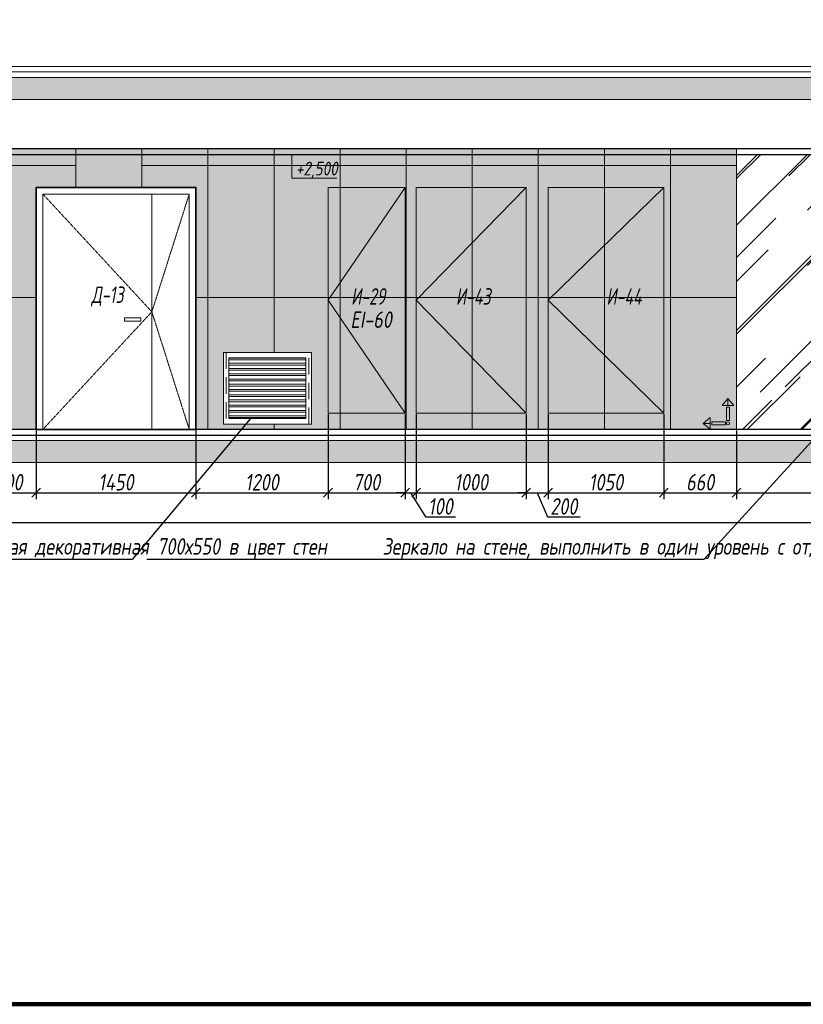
# Model space of a CAD drawing. Header units: millimetres. Extents: x -76220005 to 7466349, y -86687 to 22351.
# Tile 336 of 493: x 155086 to 162202, y -10017 to -1068. Entities that reach past the tile are written whole.
import ezdxf
from ezdxf import colors
from ezdxf.entities.mleader import LeaderData, LeaderLine
from ezdxf.math import Vec2, Vec3

# ---------------------------------------------------------------- set-up
doc = ezdxf.new("R2010")
doc.units = ezdxf.units.MM
for name, pattern in [('( Hidden )', [0.375, 0.25, -0.125]), ('DASHDOT', [25.4, 12.7, -6.35, 0, -6.35]), ('DASHED', [0.75, 0.5, -0.25])]:
    doc.linetypes.add(name, pattern=pattern)
doc.layers.get('Defpoints').update_dxf_attribs({"color": 31})
for name, color, linetype, lineweight in [('A-DETL-GENF', 7, 'Continuous', 5), ('meb', 26, 'Continuous', 15), ('nadpisi_v_tablice', 7, 'Continuous', 9), ('Двери', 7, 'Continuous', 5), ('Отделка стен', 253, 'Continuous', 0)]:
    doc.layers.add(name, color=color, linetype=linetype, lineweight=lineweight)
for name, color, linetype, lineweight, true_color in [('dim_obm', 7, 'Continuous', 9, 0x005700), ('dim_razv', 7, 'DASHDOT', 9, 0x285228), ('pol', 7, 'Continuous', 15, 0x55666d)]:
    doc.layers.add(name, color=color, linetype=linetype, lineweight=lineweight, true_color=true_color)
doc.styles.add('fl_iso paper', font='isocpeur.ttf', dxfattribs={"width": 0.8, "oblique": 10})
doc.styles.add('In tre', font='isocpeur.ttf', dxfattribs={"width": 0.8, "oblique": 10})
doc.dimstyles.new('In tre 1_50', dxfattribs={"dimtxt": 150, "dimasz": 80, "dimexe": 60, "dimexo": 10, "dimgap": 20, "dimtad": 1, "dimdec": 0, "dimrnd": 5, "dimzin": 0, "dimdsep": 46, "dimtxsty": 'fl_iso paper', "dimblk": 'OBLIQUE', "dimcen": 0, "dimdle": 60, "dimadec": 0, "dimazin": 0, "dimtfac": 1, "dimtdec": 0, "dimtofl": 0, "dimtmove": 1, "dimatfit": 1, "dimfxl": 40, "dimtolj": 1, "dimtzin": 0, "dimarcsym": 1})

# ---------------------------------------------------------------- blocks, each defined once
blk = doc.blocks.new('_Oblique')
at = {"color": 0, "linetype": 'ByBlock', "lineweight": -2}
blk.add_line((-0.5, -0.5), (0.5, 0.5), dxfattribs=at)
blk = doc.blocks.new('*D122')
at = {"layer": 'Defpoints', "color": 0, "linetype": 'ByBlock', "transparency": 16777216}
for p in [(153406, -5092.9), (175306, -5092.9), (175306, -5639.1)]:
    blk.add_point(p, dxfattribs=at)
at = {"layer": 'dim_razv', "color": 0, "linetype": 'ByBlock', "lineweight": -2, "transparency": 16777216}
for p, q in [((153406, -5102.9), (153406, -5699.1)), ((175306, -5102.9), (175306, -5699.1)), ((153346, -5639.1), (175366, -5639.1))]:
    blk.add_line(p, q, dxfattribs=at)
at = {"layer": 'dim_razv', "color": 0, "linetype": 'ByBlock', "lineweight": -2, "transparency": 16777216, "xscale": 80, "yscale": 80, "zscale": 80, "rotation": 180}
blk.add_blockref('_Oblique', (153406, -5639.1), dxfattribs=at)
at = {"layer": 'dim_razv', "color": 0, "linetype": 'ByBlock', "lineweight": -2, "transparency": 16777216, "xscale": 80, "yscale": 80, "zscale": 80}
blk.add_blockref('_Oblique', (175306, -5639.1), dxfattribs=at)
at = {"layer": 'dim_razv', "color": 0, "linetype": 'ByBlock', "transparency": 16777216, "insert": (164356, -5544.1), "char_height": 150, "attachment_point": 5, "style": 'fl_iso paper'}
blk.add_mtext('\\A1;21900', dxfattribs=at)
blk = doc.blocks.new('*D166')
at = {"layer": 'Defpoints', "color": 0, "linetype": 'ByBlock', "transparency": 16777216}
for p in [(154736, -4792.9), (155236, -4792.9), (155236, -5367.1)]:
    blk.add_point(p, dxfattribs=at)
at = {"layer": 'dim_razv', "color": 0, "linetype": 'ByBlock', "lineweight": -2, "transparency": 16777216}
for p, q in [((154736, -4802.9), (154736, -5427.1)), ((155236, -4802.9), (155236, -5427.1)), ((154676, -5367.1), (155296, -5367.1))]:
    blk.add_line(p, q, dxfattribs=at)
at = {"layer": 'dim_razv', "color": 0, "linetype": 'ByBlock', "lineweight": -2, "transparency": 16777216, "xscale": 80, "yscale": 80, "zscale": 80, "rotation": 180}
blk.add_blockref('_Oblique', (154736, -5367.1), dxfattribs=at)
at = {"layer": 'dim_razv', "color": 0, "linetype": 'ByBlock', "lineweight": -2, "transparency": 16777216, "xscale": 80, "yscale": 80, "zscale": 80}
blk.add_blockref('_Oblique', (155236, -5367.1), dxfattribs=at)
at = {"layer": 'dim_razv', "color": 0, "linetype": 'ByBlock', "transparency": 16777216, "insert": (154986, -5272.1), "char_height": 150, "attachment_point": 5, "style": 'fl_iso paper'}
blk.add_mtext('\\A1;500', dxfattribs=at)
blk = doc.blocks.new('*D167')
at = {"layer": 'Defpoints', "color": 0, "linetype": 'ByBlock', "transparency": 16777216}
for p in [(155236, -4792.9), (156686, -4792.9), (156686, -5367.1)]:
    blk.add_point(p, dxfattribs=at)
at = {"layer": 'dim_razv', "color": 0, "linetype": 'ByBlock', "lineweight": -2, "transparency": 16777216}
for p, q in [((155236, -4802.9), (155236, -5427.1)), ((156686, -4802.9), (156686, -5427.1)), ((155176, -5367.1), (156746, -5367.1))]:
    blk.add_line(p, q, dxfattribs=at)
at = {"layer": 'dim_razv', "color": 0, "linetype": 'ByBlock', "lineweight": -2, "transparency": 16777216, "xscale": 80, "yscale": 80, "zscale": 80, "rotation": 180}
blk.add_blockref('_Oblique', (155236, -5367.1), dxfattribs=at)
at = {"layer": 'dim_razv', "color": 0, "linetype": 'ByBlock', "lineweight": -2, "transparency": 16777216, "xscale": 80, "yscale": 80, "zscale": 80}
blk.add_blockref('_Oblique', (156686, -5367.1), dxfattribs=at)
at = {"layer": 'dim_razv', "color": 0, "linetype": 'ByBlock', "transparency": 16777216, "insert": (155961, -5272.1), "char_height": 150, "attachment_point": 5, "style": 'fl_iso paper'}
blk.add_mtext('\\A1;1450', dxfattribs=at)
blk = doc.blocks.new('*D168')
at = {"layer": 'Defpoints', "color": 0, "linetype": 'ByBlock', "transparency": 16777216}
for p in [(157886, -4642.9), (156686, -4792.9), (157886, -5367.1)]:
    blk.add_point(p, dxfattribs=at)
at = {"layer": 'dim_razv', "color": 0, "linetype": 'ByBlock', "lineweight": -2, "transparency": 16777216}
for p, q in [((157886, -4652.9), (157886, -5427.1)), ((156686, -4802.9), (156686, -5427.1)), ((156626, -5367.1), (157946, -5367.1))]:
    blk.add_line(p, q, dxfattribs=at)
at = {"layer": 'dim_razv', "color": 0, "linetype": 'ByBlock', "lineweight": -2, "transparency": 16777216, "xscale": 80, "yscale": 80, "zscale": 80, "rotation": 180}
blk.add_blockref('_Oblique', (156686, -5367.1), dxfattribs=at)
at = {"layer": 'dim_razv', "color": 0, "linetype": 'ByBlock', "lineweight": -2, "transparency": 16777216, "xscale": 80, "yscale": 80, "zscale": 80}
blk.add_blockref('_Oblique', (157886, -5367.1), dxfattribs=at)
at = {"layer": 'dim_razv', "color": 0, "linetype": 'ByBlock', "transparency": 16777216, "insert": (157286, -5272.1), "char_height": 150, "attachment_point": 5, "style": 'fl_iso paper'}
blk.add_mtext('\\A1;1200', dxfattribs=at)
blk = doc.blocks.new('*D169')
at = {"layer": 'Defpoints', "color": 0, "linetype": 'ByBlock', "transparency": 16777216}
for p in [(159686, -4642.9), (159886, -4642.9), (159886, -5367.1)]:
    blk.add_point(p, dxfattribs=at)
at = {"layer": 'dim_razv', "color": 0, "linetype": 'ByBlock', "lineweight": -2, "transparency": 16777216}
for p, q in [((159686, -4652.9), (159686, -5427.1)), ((159886, -4652.9), (159886, -5427.1)), ((159686, -5367.1), (159606, -5367.1)), ((159686, -5367.1), (159886, -5367.1)), ((159786, -5367.1), (159880.5, -5587.1)), ((159886, -5367.1), (159966, -5367.1)), ((159880.5, -5587.1), (160175, -5587.1))]:
    blk.add_line(p, q, dxfattribs=at)
at = {"layer": 'dim_razv', "color": 0, "linetype": 'ByBlock', "lineweight": -2, "transparency": 16777216, "xscale": 80, "yscale": 80, "zscale": 80}
blk.add_blockref('_Oblique', (159686, -5367.1), dxfattribs=at)
at = {"layer": 'dim_razv', "color": 0, "linetype": 'ByBlock', "lineweight": -2, "transparency": 16777216, "xscale": 80, "yscale": 80, "zscale": 80, "rotation": 180}
blk.add_blockref('_Oblique', (159886, -5367.1), dxfattribs=at)
at = {"layer": 'dim_razv', "color": 0, "linetype": 'ByBlock', "transparency": 16777216, "insert": (160027.8, -5492.1), "char_height": 150, "attachment_point": 5, "style": 'fl_iso paper'}
blk.add_mtext('\\A1;200', dxfattribs=at)
blk = doc.blocks.new('*D170')
at = {"layer": 'Defpoints', "color": 0, "linetype": 'ByBlock', "transparency": 16777216}
for p in [(159886, -4642.9), (160936, -4642.9), (160936, -5367.1)]:
    blk.add_point(p, dxfattribs=at)
at = {"layer": 'dim_razv', "color": 0, "linetype": 'ByBlock', "lineweight": -2, "transparency": 16777216}
for p, q in [((159886, -4652.9), (159886, -5427.1)), ((160936, -4652.9), (160936, -5427.1)), ((159826, -5367.1), (160996, -5367.1))]:
    blk.add_line(p, q, dxfattribs=at)
at = {"layer": 'dim_razv', "color": 0, "linetype": 'ByBlock', "lineweight": -2, "transparency": 16777216, "xscale": 80, "yscale": 80, "zscale": 80, "rotation": 180}
blk.add_blockref('_Oblique', (159886, -5367.1), dxfattribs=at)
at = {"layer": 'dim_razv', "color": 0, "linetype": 'ByBlock', "lineweight": -2, "transparency": 16777216, "xscale": 80, "yscale": 80, "zscale": 80}
blk.add_blockref('_Oblique', (160936, -5367.1), dxfattribs=at)
at = {"layer": 'dim_razv', "color": 0, "linetype": 'ByBlock', "transparency": 16777216, "insert": (160411, -5272.1), "char_height": 150, "attachment_point": 5, "style": 'fl_iso paper'}
blk.add_mtext('\\A1;1050', dxfattribs=at)
blk = doc.blocks.new('*D171')
at = {"layer": 'Defpoints', "color": 0, "linetype": 'ByBlock', "transparency": 16777216}
for p in [(160936, -4642.9), (161596, -4792.9), (161596, -5367.1)]:
    blk.add_point(p, dxfattribs=at)
at = {"layer": 'dim_razv', "color": 0, "linetype": 'ByBlock', "lineweight": -2, "transparency": 16777216}
for p, q in [((160936, -4652.9), (160936, -5427.1)), ((161596, -4802.9), (161596, -5427.1)), ((160876, -5367.1), (161656, -5367.1))]:
    blk.add_line(p, q, dxfattribs=at)
at = {"layer": 'dim_razv', "color": 0, "linetype": 'ByBlock', "lineweight": -2, "transparency": 16777216, "xscale": 80, "yscale": 80, "zscale": 80, "rotation": 180}
blk.add_blockref('_Oblique', (160936, -5367.1), dxfattribs=at)
at = {"layer": 'dim_razv', "color": 0, "linetype": 'ByBlock', "lineweight": -2, "transparency": 16777216, "xscale": 80, "yscale": 80, "zscale": 80}
blk.add_blockref('_Oblique', (161596, -5367.1), dxfattribs=at)
at = {"layer": 'dim_razv', "color": 0, "linetype": 'ByBlock', "transparency": 16777216, "insert": (161266, -5272.1), "char_height": 150, "attachment_point": 5, "style": 'fl_iso paper'}
blk.add_mtext('\\A1;660', dxfattribs=at)
blk = doc.blocks.new('*D172')
at = {"layer": 'Defpoints', "color": 0, "linetype": 'ByBlock', "transparency": 16777216}
for p in [(161596, -4792.9), (163296, -4792.9), (163296, -5367.1)]:
    blk.add_point(p, dxfattribs=at)
at = {"layer": 'dim_razv', "color": 0, "linetype": 'ByBlock', "lineweight": -2, "transparency": 16777216}
for p, q in [((161596, -4802.9), (161596, -5427.1)), ((163296, -4802.9), (163296, -5427.1)), ((161536, -5367.1), (163356, -5367.1))]:
    blk.add_line(p, q, dxfattribs=at)
at = {"layer": 'dim_razv', "color": 0, "linetype": 'ByBlock', "lineweight": -2, "transparency": 16777216, "xscale": 80, "yscale": 80, "zscale": 80, "rotation": 180}
blk.add_blockref('_Oblique', (161596, -5367.1), dxfattribs=at)
at = {"layer": 'dim_razv', "color": 0, "linetype": 'ByBlock', "lineweight": -2, "transparency": 16777216, "xscale": 80, "yscale": 80, "zscale": 80}
blk.add_blockref('_Oblique', (163296, -5367.1), dxfattribs=at)
at = {"layer": 'dim_razv', "color": 0, "linetype": 'ByBlock', "transparency": 16777216, "insert": (162446, -5272.1), "char_height": 150, "attachment_point": 5, "style": 'fl_iso paper'}
blk.add_mtext('\\A1;1700', dxfattribs=at)
blk = doc.blocks.new('*D278')
at = {"layer": 'Defpoints', "color": 0, "linetype": 'ByBlock', "transparency": 16777216}
for p in [(157886, -4642.9), (158586, -4642.9), (158586, -5367.1)]:
    blk.add_point(p, dxfattribs=at)
at = {"layer": 'dim_razv', "color": 0, "linetype": 'ByBlock', "lineweight": -2, "transparency": 16777216}
for p, q in [((157886, -4652.9), (157886, -5427.1)), ((158586, -4652.9), (158586, -5427.1)), ((157826, -5367.1), (158646, -5367.1))]:
    blk.add_line(p, q, dxfattribs=at)
at = {"layer": 'dim_razv', "color": 0, "linetype": 'ByBlock', "lineweight": -2, "transparency": 16777216, "xscale": 80, "yscale": 80, "zscale": 80, "rotation": 180}
blk.add_blockref('_Oblique', (157886, -5367.1), dxfattribs=at)
at = {"layer": 'dim_razv', "color": 0, "linetype": 'ByBlock', "lineweight": -2, "transparency": 16777216, "xscale": 80, "yscale": 80, "zscale": 80}
blk.add_blockref('_Oblique', (158586, -5367.1), dxfattribs=at)
at = {"layer": 'dim_razv', "color": 0, "linetype": 'ByBlock', "transparency": 16777216, "insert": (158236, -5272.1), "char_height": 150, "attachment_point": 5, "style": 'fl_iso paper'}
blk.add_mtext('\\A1;700', dxfattribs=at)
blk = doc.blocks.new('*D279')
at = {"layer": 'Defpoints', "color": 0, "linetype": 'ByBlock', "transparency": 16777216}
for p in [(158686, -4642.9), (159686, -4642.9), (159686, -5367.1)]:
    blk.add_point(p, dxfattribs=at)
at = {"layer": 'dim_razv', "color": 0, "linetype": 'ByBlock', "lineweight": -2, "transparency": 16777216}
for p, q in [((158686, -4652.9), (158686, -5427.1)), ((159686, -4652.9), (159686, -5427.1)), ((158626, -5367.1), (159746, -5367.1))]:
    blk.add_line(p, q, dxfattribs=at)
at = {"layer": 'dim_razv', "color": 0, "linetype": 'ByBlock', "lineweight": -2, "transparency": 16777216, "xscale": 80, "yscale": 80, "zscale": 80, "rotation": 180}
blk.add_blockref('_Oblique', (158686, -5367.1), dxfattribs=at)
at = {"layer": 'dim_razv', "color": 0, "linetype": 'ByBlock', "lineweight": -2, "transparency": 16777216, "xscale": 80, "yscale": 80, "zscale": 80}
blk.add_blockref('_Oblique', (159686, -5367.1), dxfattribs=at)
at = {"layer": 'dim_razv', "color": 0, "linetype": 'ByBlock', "transparency": 16777216, "insert": (159186, -5272.1), "char_height": 150, "attachment_point": 5, "style": 'fl_iso paper'}
blk.add_mtext('\\A1;1000', dxfattribs=at)
blk = doc.blocks.new('*D305')
at = {"layer": 'Defpoints', "color": 0, "linetype": 'ByBlock', "transparency": 16777216}
for p in [(158586, -4642.9), (158686, -4642.9), (158686, -5367.1)]:
    blk.add_point(p, dxfattribs=at)
at = {"layer": 'dim_razv', "color": 0, "linetype": 'ByBlock', "lineweight": -2, "transparency": 16777216}
for p, q in [((158586, -4652.9), (158586, -5427.1)), ((158686, -4652.9), (158686, -5427.1)), ((158586, -5367.1), (158506, -5367.1)), ((158586, -5367.1), (158686, -5367.1)), ((158636, -5367.1), (158772, -5587.1)), ((158686, -5367.1), (158766, -5367.1)), ((158772, -5587.1), (159042.5, -5587.1))]:
    blk.add_line(p, q, dxfattribs=at)
at = {"layer": 'dim_razv', "color": 0, "linetype": 'ByBlock', "lineweight": -2, "transparency": 16777216, "xscale": 80, "yscale": 80, "zscale": 80}
blk.add_blockref('_Oblique', (158586, -5367.1), dxfattribs=at)
at = {"layer": 'dim_razv', "color": 0, "linetype": 'ByBlock', "lineweight": -2, "transparency": 16777216, "xscale": 80, "yscale": 80, "zscale": 80, "rotation": 180}
blk.add_blockref('_Oblique', (158686, -5367.1), dxfattribs=at)
at = {"layer": 'dim_razv', "color": 0, "linetype": 'ByBlock', "transparency": 16777216, "insert": (158907.2, -5492.1), "char_height": 150, "attachment_point": 5, "style": 'fl_iso paper'}
blk.add_mtext('\\A1;100', dxfattribs=at)
blk = doc.blocks.new('1')
at = {"layer": 'pol', "linetype": 'ByBlock'}
h = blk.add_hatch(color=1, dxfattribs=at)
h.paths.add_polyline_path([(35776.4, 73135.4), (35803.1, 73135.4), (35803.1, 73259), (35776.4, 73259)])
h.paths.add_polyline_path([(35789.8, 73274.6), (35843.2, 73274.6), (35789.8, 73338.2)])
h.paths.add_polyline_path([(35789.8, 73274.6), (35736.3, 73274.6), (35789.8, 73338.2)])
edge = h.paths.add_edge_path()
edge.add_arc((35789.8, 73110.5), 13.4, 0, 360)
h = blk.add_hatch(color=1, dxfattribs=at)
h.paths.add_polyline_path([(35813.3, 73097.1), (35813.3, 73123.9), (35936.9, 73123.9), (35936.9, 73097.1)])
h.paths.add_polyline_path([(35952.5, 73110.5), (35952.5, 73164), (36016.1, 73110.5)])
h.paths.add_polyline_path([(35952.5, 73110.5), (35952.5, 73057), (36016.1, 73110.5)])
at = {"layer": 'pol', "color": 1, "linetype": 'ByBlock'}
for points in [[(35789.8, 73274.6), (35736.3, 73274.6), (35789.8, 73338.2), (35789.8, 73274.6)], [(35789.8, 73274.6), (35843.2, 73274.6), (35789.8, 73338.2), (35789.8, 73274.6)], [(35952.5, 73110.5), (35952.5, 73164), (36016.1, 73110.5), (35952.5, 73110.5)], [(35952.5, 73110.5), (35952.5, 73057), (36016.1, 73110.5), (35952.5, 73110.5)]]:
    blk.add_lwpolyline(points, dxfattribs=at)
for points in [[(35776.4, 73135.4), (35803.1, 73135.4), (35803.1, 73259), (35776.4, 73259)], [(35813.3, 73097.1), (35813.3, 73123.9), (35936.9, 73123.9), (35936.9, 73097.1)]]:
    blk.add_lwpolyline(points, close=True, dxfattribs=at)
blk.add_circle((35789.8, 73110.5), 13.4, dxfattribs=at)

msp = doc.modelspace()

# ---------------------------------------------------------------- hatches: boundary and pattern name
at = {"true_color": 0x5294a7}
h = msp.add_hatch(dxfattribs=at)
h.set_pattern_fill('AR-RROOF', color=135, scale=20, angle=45, style=0)
h.set_pattern_definition([(45, (-410, 0), (431.0523, 1149.4728), [7620, -1016, 2540, -508]), (45, (-111.86, 657.35), (-836.96, 118.5394), [1524, -167.64, 3048, -381]), (45, (-535.72, 484.93), (1627.2224, 2108.56414), [4064, -711.2, 2032, -508])])
h.paths.add_polyline_path([(161596, -2292.9), (163296, -2292.9), (163296, -4792.9), (161596, -4792.9)])
at = {"layer": 'A-DETL-GENF'}
h = msp.add_hatch(dxfattribs=at)
h.set_pattern_fill('ANSI35', color=256, scale=20, style=0)
h.paths.add_polyline_path([(253226, -1792.9), (253226, -1592.9), (152547.4, -1592.9), (152547.4, -1792.9)])
h.paths.add_polyline_path([(260386, -4892.9), (260386, -5092.9), (310754.9, -5092.9), (310754.9, -4892.9)])
h.paths.add_polyline_path([(253226, -5092.9), (253226, -4892.9), (152547.4, -4892.9), (152547.4, -5092.9)])
at = {"layer": 'dim_obm'}
msp.add_hatch(color=256, dxfattribs=at).paths.add_polyline_path([(157624.1, -2360.9), (157556, -2292.9), (157488, -2360.9), (157499.5, -2372.5), (157556, -2316), (157612.5, -2372.5)], flags=0)
at = {"layer": 'dim_razv', "true_color": 0xeceae4, "transparency": 33554687}
h = msp.add_hatch(dxfattribs=at)
h.set_pattern_fill('AR-SAND', color=254, scale=3, angle=315)
h.set_pattern_definition([(352.5, (120932.77, 10341.21), (100.42605, 107.214405), [0, -115.824, 0, -129.54, 0, -123.825]), (322.5, (120932.77, 10341.21), (247.41986, 56.70328), [0, -62.484, 0, -104.394, 0, -40.005]), (282.5, (120866.5, 10407.49), (168.09969, -167.48995), [0, -38.1, 0, -137.16, 0, -179.07]), (272.5, (120866.5, 10407.49), (209.26523, -114.68433), [0, -19.05, 0, -89.916, 0, -102.87])])
h.paths.add_polyline_path([(153406, -2242.9), (153686, -2242.9), (153686, -4792.9), (153406, -4792.9)])
h.paths.add_polyline_path([(154736, -4792.9), (154736, -2242.9), (161596, -2242.9), (161596, -4792.9), (156686, -4792.9), (156686, -2592.9), (155236, -2592.9), (155236, -4792.9)])
h.paths.add_polyline_path([(156936, -4742.9), (157736, -4742.9), (157736, -4092.9), (156936, -4092.9)], flags=16)
h.paths.add_polyline_path([(163296, -4792.9), (163296, -2242.9), (191086, -2242.9), (191086, -4792.9), (170186, -4792.9), (170186, -2592.9), (168736, -2592.9), (168736, -4792.9), (165916, -4792.9), (165916, -2612.9), (163956, -2612.9), (163956, -4792.9)])
h.paths.add_polyline_path([(170586, -4742.9), (171386, -4742.9), (171386, -4092.9), (170586, -4092.9)], flags=16)
h.paths.add_polyline_path([(192596, -4792.9), (192596, -2592.9), (191086, -2592.9), (191086, -2242.9), (193191, -2242.9), (193191, -4792.9)])
h.paths.add_polyline_path([(194891, -4792.9), (194891, -2242.9), (206566, -2242.9), (206566, -4792.9), (206166, -4792.9), (206166, -2592.9), (204716, -2592.9), (204716, -4792.9), (197446, -4792.9), (197446, -2612.9), (195486, -2612.9), (195486, -4792.9)])
h.paths.add_polyline_path([(203611, -4742.9), (204411, -4742.9), (204411, -4092.9), (203611, -4092.9)], flags=16)
h.paths.add_polyline_path([(207616, -2242.9), (209226, -2242.9), (209226, -4792.9), (207616, -4792.9)])
h.paths.add_polyline_path([(210276, -2242.9), (210436, -2242.9), (210436, -4792.9), (210276, -4792.9)])
h.paths.add_polyline_path([(211486, -2242.9), (215566, -2242.9), (215566, -4792.9), (211486, -4792.9)])
h.paths.add_polyline_path([(216616, -2242.9), (228476, -2242.9), (228476, -4792.9), (216616, -4792.9)])
h.paths.add_polyline_path([(218226, -3362.9), (218976, -3362.9), (218976, -4712.9), (218226, -4712.9)], flags=16)
h.paths.add_polyline_path([(229526, -2242.9), (235726, -2242.9), (235726, -4792.9), (229526, -4792.9)])
h.paths.add_polyline_path([(231061, -3362.9), (231811, -3362.9), (231811, -4712.9), (231061, -4712.9)], flags=16)
h.paths.add_polyline_path([(236776, -4792.9), (245836, -4792.9), (245836, -2242.9), (236776, -2242.9)])
h.paths.add_polyline_path([(246886, -2242.9), (248546, -2242.9), (248546, -4792.9), (246886, -4792.9)])
h.paths.add_polyline_path([(249596, -4792.9), (249596, -2242.9), (252956, -2242.9), (252956, -2292.9), (253226, -2292.9), (253226, -1293.9), (260386, -1293.9), (260386, -2292.9), (260656, -2292.9), (260656, -2242.9), (261746, -2242.9), (261746, -4792.9)])
h.paths.add_polyline_path([(251521, -3362.9), (252271, -3362.9), (252271, -4712.9), (251521, -4712.9)], flags=16)
h.paths.add_polyline_path([(262796, -2242.9), (265136, -2242.9), (265136, -4792.9), (262796, -4792.9)])
h.paths.add_polyline_path([(266186, -2242.9), (270836, -2242.9), (270836, -4792.9), (266186, -4792.9)])
h.paths.add_polyline_path([(267181.5, -3362.9), (267931.5, -3362.9), (267931.5, -4712.9), (267181.5, -4712.9)], flags=16)
h.paths.add_polyline_path([(271886, -2242.9), (275986, -2242.9), (275986, -4792.9), (271886, -4792.9)])
h.paths.add_polyline_path([(277036, -2242.9), (285161, -2242.9), (285161, -4792.9), (277036, -4792.9)])
h.paths.add_polyline_path([(282406.3, -3362.9), (283156.3, -3362.9), (283156.3, -4712.9), (282406.3, -4712.9)], flags=16)
h.paths.add_polyline_path([(286211, -2242.9), (292786, -2242.9), (292786, -4792.9), (286211, -4792.9)])
h.paths.add_polyline_path([(290581.3, -3362.9), (291331.3, -3362.9), (291331.3, -4712.9), (290581.3, -4712.9)], flags=16)
h.paths.add_polyline_path([(293836, -2242.9), (296236, -2242.9), (296236, -4792.9), (293836, -4792.9)])
h.paths.add_polyline_path([(297286, -2242.9), (304516, -2242.9), (304516, -4792.9), (297286, -4792.9)])
h.paths.add_polyline_path([(305566, -2242.9), (306096, -2242.9), (306096, -4792.9), (305566, -4792.9)])
h.paths.add_polyline_path([(307146, -2242.9), (310246, -2242.9), (310246, -4792.9), (307146, -4792.9)])
at = {"layer": 'dim_razv', "true_color": 0xcccccc}
h = msp.add_hatch(dxfattribs=at)
h.set_pattern_fill('AR-SAND', color=254, scale=3, angle=315)
h.set_pattern_definition([(352.5, (35309.76, -15931.53), (100.42605, 107.2144), [0, -115.824, 0, -129.54, 0, -123.825]), (322.5, (35309.76, -15931.53), (247.41986, 56.70328), [0, -62.484, 0, -104.394, 0, -40.005]), (282.5, (35243.49, -15865.26), (168.0997, -167.48995), [0, -38.1, 0, -137.16, 0, -179.07]), (272.5, (35243.49, -15865.26), (209.26523, -114.68433), [0, -19.05, 0, -89.916, 0, -102.87])])
h.paths.add_polyline_path([(156186.9, -3777.9), (156036.9, -3777.9), (156036.9, -3807.9), (156186.9, -3807.9)])
at = {"layer": 'meb', "lineweight": 13, "transparency": 33554687}
h = msp.add_hatch(dxfattribs=at)
h.set_pattern_fill('ANSI32', color=256, scale=5, angle=135)
h.set_pattern_definition([(180, (-76076.067, -1492.53), (-4e-15, -47.625), []), (180, (-76091.94, -1476.656), (-4e-15, -47.625), [])])
h.paths.add_polyline_path([(156986, -4692.9), (157686, -4692.9), (157686, -4142.9), (156986, -4142.9)])

# ---------------------------------------------------------------- linework, layer by layer
at = {"lineweight": 13}
for points in [[(253226, -1492.9), (152547.4, -1492.9), (152547.4, -1542.9), (253226, -1542.9)], [(253226, -1592.9), (152547.4, -1592.9), (152547.4, -1542.9), (253226, -1542.9)], [(253226, -1592.9), (152547.4, -1592.9), (152547.4, -1792.9), (253226, -1792.9)], [(158586, -2592.9), (157886, -3617.9), (158586, -4642.9)], [(159686, -2592.9), (158686, -3617.9), (159686, -4642.9)], [(160936, -2592.9), (159886, -3617.9), (160936, -4642.9)], [(156286, -2652.9), (156286, -4792.9)], [(253226, -4892.9), (152547.4, -4892.9), (152547.4, -4842.9), (153206, -4842.9)], [(253226, -4892.9), (152547.4, -4892.9), (152547.4, -5092.9), (253226, -5092.9)], [(153406, -4842.9), (253226, -4842.9)]]:
    msp.add_lwpolyline(points, dxfattribs=at)
at = {"lineweight": 30}
for points in [[(252956, -2242.9), (153406, -2242.9), (153406, -2292.9), (252956, -2292.9)], [(253226, -4792.9), (153406, -4792.9)], [(153406, -4842.9), (253226, -4842.9)]]:
    msp.add_lwpolyline(points, dxfattribs=at)
at = {"lineweight": 0}
msp.add_lwpolyline([(154736, -4792.9), (154736, -2242.9), (161596, -2242.9), (161596, -4792.9), (156686, -4792.9), (156686, -2592.9), (155236, -2592.9), (155236, -4792.9)], close=True, dxfattribs=at)
at = {"lineweight": 13}
for points in [[(161596, -2292.9), (163296, -2292.9), (163296, -4792.9), (161596, -4792.9)], [(157886, -4642.9), (157886, -2592.9), (158586, -2592.9), (158586, -4642.9)], [(158686, -4642.9), (158686, -2592.9), (159686, -2592.9), (159686, -4642.9)], [(159886, -4642.9), (159886, -2592.9), (160936, -2592.9), (160936, -4642.9)], [(155296, -2652.9), (156626, -2652.9), (156626, -4792.9), (155296, -4792.9)], [(156186.9, -3777.9), (156036.9, -3777.9), (156036.9, -3807.9), (156186.9, -3807.9)], [(156936, -4742.9), (157736, -4742.9), (157736, -4092.9), (156936, -4092.9)], [(156986, -4692.9), (157686, -4692.9), (157686, -4142.9), (156986, -4142.9)]]:
    msp.add_lwpolyline(points, close=True, dxfattribs=at)
at = {"lineweight": 35}
msp.add_lwpolyline([(155236, -2592.9), (156686, -2592.9), (156686, -4792.9), (155236, -4792.9)], close=True, dxfattribs=at)
at = {"linetype": '( Hidden )', "lineweight": 13, "ltscale": 10}
for points in [[(155296, -2652.9), (156286, -3722.9), (155296, -4792.9)], [(156626, -2652.9), (156286, -3722.9), (156626, -4792.9)]]:
    msp.add_lwpolyline(points, dxfattribs=at)
at = {"layer": 'Defpoints', "color": 1, "lineweight": 100}
msp.add_lwpolyline([(145825.4, -10016.5), (315237.4, -10016.5), (315237.4, 17359), (145825.4, 17359)], close=True, dxfattribs=at)
at = {"layer": 'Defpoints', "color": 8, "linetype": 'DASHED', "lineweight": 0, "ltscale": 300}
msp.add_lwpolyline([(156961, -4742.9), (157711, -4742.9), (157711, -4092.9), (156961, -4092.9)], close=True, dxfattribs=at)
at = {"layer": 'dim_obm'}
msp.add_lwpolyline([(157556, -2292.9), (157556, -2372.9), (157556, -2508.4), (157967, -2508.4)], dxfattribs=at)
at = {"layer": 'Отделка стен', "transparency": 33554687}
for points in [[(154996, -2242.9), (154996, -2392.9), (155596, -2392.9), (155596, -2242.9)], [(155596, -2242.9), (155596, -2592.9), (156196, -2592.9), (156196, -2242.9)], [(156196, -2242.9), (156196, -2392.9), (156796, -2392.9), (156796, -2242.9)], [(156796, -2242.9), (156796, -2392.9), (157396, -2392.9), (157396, -2242.9)], [(157396, -2242.9), (157396, -2392.9), (157996, -2392.9), (157996, -2242.9)], [(157996, -2242.9), (157996, -2392.9), (158596, -2392.9), (158596, -2242.9)], [(158596, -2242.9), (158596, -2392.9), (159196, -2392.9), (159196, -2242.9)], [(159196, -2242.9), (159196, -2392.9), (159796, -2392.9), (159796, -2242.9)], [(159796, -2242.9), (159796, -2392.9), (160396, -2392.9), (160396, -2242.9)], [(160396, -2242.9), (160396, -2392.9), (160996, -2392.9), (160996, -2242.9)], [(160996, -2242.9), (160996, -2392.9), (161596, -2392.9), (161596, -2242.9)], [(156796, -2392.9), (156796, -3592.9), (157396, -3592.9), (157396, -2392.9)], [(157396, -2392.9), (157396, -3592.9), (157996, -3592.9), (157996, -2392.9)], [(157996, -2392.9), (157996, -3592.9), (158596, -3592.9), (158596, -2392.9)], [(158596, -2392.9), (158596, -3592.9), (159196, -3592.9), (159196, -2392.9)], [(159196, -2392.9), (159196, -3592.9), (159796, -3592.9), (159796, -2392.9)], [(159796, -2392.9), (159796, -3592.9), (160396, -3592.9), (160396, -2392.9)], [(160396, -2392.9), (160396, -3592.9), (160996, -3592.9), (160996, -2392.9)], [(160996, -2392.9), (160996, -3592.9), (161596, -3592.9), (161596, -2392.9)], [(157996, -3592.9), (157996, -4792.9), (158596, -4792.9), (158596, -3592.9)], [(158596, -3592.9), (158596, -4792.9), (159196, -4792.9), (159196, -3592.9)], [(159196, -3592.9), (159196, -4792.9), (159796, -4792.9), (159796, -3592.9)], [(159796, -3592.9), (159796, -4792.9), (160396, -4792.9), (160396, -3592.9)], [(160396, -3592.9), (160396, -4792.9), (160996, -4792.9), (160996, -3592.9)], [(160996, -3592.9), (160996, -4792.9), (161596, -4792.9), (161596, -3592.9)]]:
    msp.add_lwpolyline(points, close=True, dxfattribs=at)
for points in [[(155596, -2592.9), (155596, -2392.9), (154996, -2392.9), (154996, -3592.9), (155236, -3592.9)], [(156686, -3592.9), (156796, -3592.9), (156796, -2392.9), (156196, -2392.9), (156196, -2592.9)], [(155236, -3592.9), (154996, -3592.9), (154996, -4792.9), (155236, -4792.9)], [(156686, -4792.9), (156796, -4792.9), (156796, -3592.9), (156686, -3592.9)], [(157396, -4092.9), (157396, -3592.9), (156796, -3592.9), (156796, -4792.9), (157396, -4792.9), (157396, -4742.9)], [(157396, -4742.9), (157396, -4792.9), (157996, -4792.9), (157996, -3592.9), (157396, -3592.9), (157396, -4092.9)]]:
    msp.add_lwpolyline(points, dxfattribs=at)

# ---------------------------------------------------------------- block references
at = {"linetype": 'ByBlock', "xscale": -0.9938708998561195, "yscale": 0.9938708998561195, "zscale": 0.9938708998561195}
msp.add_blockref('1', (197089, -77399.2), dxfattribs=at)

# ---------------------------------------------------------------- texts
at = {"layer": 'dim_obm', "insert": (157594.4, -2359.2), "char_height": 125, "attachment_point": 1, "line_spacing_factor": 0.666667, "style": 'fl_iso paper'}
msp.add_mtext('+2,500', dxfattribs=at)
at = {"layer": 'nadpisi_v_tablice', "lineweight": 18, "attachment_point": 1, "style": 'fl_iso paper'}
for s, insert, char_height, width in [('\\pi1232.9;Условные обозначения систем ОВиК', (110923.7, -1449.4), 400, 9720.362), ('\\pi1853.2;Обозначение \\P\\pi1685.2;и изображение', (108648.8, -2794.1), 300, 5595.365)]:
    msp.add_mtext(s, dxfattribs=dict(at, insert=insert, char_height=char_height, width=width))
at = {"layer": 'Двери', "lineweight": 0, "char_height": 150, "attachment_point": 5, "style": 'fl_iso paper'}
for s, insert in [('{\\W0.7;Д-13}', (155883, -3583.5)), ('{\\W0.7;И-29}', (158251.7, -3583.5)), ('{\\W0.7;И-43}', (159205.5, -3583.5)), ('{\\W0.7;И-44}', (160575.2, -3583.5))]:
    msp.add_mtext_dynamic_manual_height_columns(s, width=190.261, gutter_width=1350, heights=[0], dxfattribs=dict(at, insert=insert))
at = {"layer": 'Двери', "lineweight": 0, "insert": (158277.8, -3794.8), "char_height": 150, "width": 190.261, "attachment_point": 5, "style": 'fl_iso paper'}
msp.add_mtext('EI-60', dxfattribs=at)

# ---------------------------------------------------------------- dimensions: what is measured, and where the dimension line sits
at = {"layer": 'dim_razv', "linetype": 'ByBlock'}
for base, p1, p2, picture, middle in [((157886, -5367.1), (156686, -4792.9), (157886, -4642.9), '*D168', (157286, -5272.1)), ((158586, -5367.1), (157886, -4642.9), (158586, -4642.9), '*D278', (158236, -5272.1)), ((159686, -5367.1), (158686, -4642.9), (159686, -4642.9), '*D279', (159186, -5272.1)), ((160936, -5367.1), (159886, -4642.9), (160936, -4642.9), '*D170', (160411, -5272.1)), ((161596, -5367.1), (160936, -4642.9), (161596, -4792.9), '*D171', (161266, -5272.1)), ((155236, -5367.1), (154736, -4792.9), (155236, -4792.9), '*D166', (154986, -5272.1)), ((156686, -5367.1), (155236, -4792.9), (156686, -4792.9), '*D167', (155961, -5272.1)), ((163296, -5367.1), (161596, -4792.9), (163296, -4792.9), '*D172', (162446, -5272.1)), ((175306, -5639.1), (153406, -5092.9), (175306, -5092.9), '*D122', (164356, -5544.1))]:
    dim = msp.add_linear_dim(base=base, p1=p1, p2=p2, dimstyle='In tre 1_50', dxfattribs=at)
    dim.commit()
    dim.dimension.update_dxf_attribs({"geometry": picture, "text_midpoint": middle})
for base, p1, p2, picture, middle in [((158686, -5367.1), (158586, -4642.9), (158686, -4642.9), '*D305', (158792, -5587.1)), ((159886, -5367.1), (159686, -4642.9), (159886, -4642.9), '*D169', (159900.5, -5587.1))]:
    dim = msp.add_linear_dim(base=base, p1=p1, p2=p2, dimstyle='In tre 1_50', dxfattribs=at)
    dim.commit()
    dim.dimension.update_dxf_attribs({"geometry": picture, "text_midpoint": middle, "dimtype": 160})

# ---------------------------------------------------------------- leaders
at = {"layer": 'dim_razv', "color": 0, "linetype": 'ByBlock'}
ml = msp.add_multileader_mtext('Standard', dxfattribs=at)
ml.set_content('Решетка вентиляционная декоративная 850х400 в цвет стен', style='In tre')
ml.set_leader_properties()
ml.build(insert=Vec2(0, 0))
ml.multileader.update_dxf_attribs({"text_left_attachment_type": 6, "text_right_attachment_type": 6, "dogleg_length": 1, "arrow_head_size": 0, "scale": 50})
ctx = ml.context
ctx.base_point, ctx.scale, ctx.char_height, ctx.arrow_head_size, ctx.landing_gap_size, ctx.plane_origin = Vec3(159670.8, -762.6), 50, 150, 0, 4.5, Vec3(169161.1, -2850.3)
ctx.left_attachment, ctx.right_attachment = 6, 6
notes = []
notes.append((ctx, [(0, (1, 1, 0), (162578.1, -762.6), (-1, 0), 50, [(1, [(162936, -2092.9)], 0, [])])]))
ctx.mtext.insert, ctx.mtext.width, ctx.mtext.defined_height, ctx.mtext.flow_direction = Vec3(159675.3, -567.6), 2996.732, 696.6, 5
ml = msp.add_multileader_mtext('Standard', dxfattribs=at)
ml.set_content('Решетка вентиляционная декоративная 700х550 в цвет стен', style='In tre')
ml.set_leader_properties()
ml.build(insert=Vec2(0, 0))
ml.multileader.update_dxf_attribs({"text_left_attachment_type": 6, "text_right_attachment_type": 6, "dogleg_length": 1, "arrow_head_size": 0, "scale": 50})
ctx = ml.context
ctx.base_point, ctx.scale, ctx.char_height, ctx.arrow_head_size, ctx.landing_gap_size, ctx.plane_origin = Vec3(153211.1, -5975.2), 50, 150, 0, 4.5, Vec3(162642.7, -7769.7)
ctx.left_attachment, ctx.right_attachment = 6, 6
notes.append((ctx, [(0, (1, 1, 0), (156106.4, -5975.2), (-1, 0), 50, [(1, [(157181, -4692.9)], 0, [])])]))
ctx.mtext.insert, ctx.mtext.width, ctx.mtext.defined_height, ctx.mtext.flow_direction = Vec3(153215.6, -5780.2), 2949.976, 696.6, 5
ml = msp.add_multileader_mtext('Standard', dxfattribs=at)
ml.set_content('Зеркало на стене, выполнить в один уровень с отделкой стен', style='In tre')
ml.set_leader_properties()
ml.build(insert=Vec2(0, 0))
ml.multileader.update_dxf_attribs({"text_left_attachment_type": 6, "text_right_attachment_type": 6, "dogleg_length": 1, "arrow_head_size": 0, "scale": 50})
ctx = ml.context
ctx.base_point, ctx.scale, ctx.char_height, ctx.arrow_head_size, ctx.landing_gap_size, ctx.plane_origin = Vec3(158376.6, -5975.2), 50, 150, 0, 4.5, Vec3(167928.6, -7769.7)
ctx.left_attachment, ctx.right_attachment = 6, 6
notes.append((ctx, [(0, (1, 1, 0), (161299.2, -5975.2), (-1, 0), 50, [(1, [(162466.9, -4692.9)], 0, [])])]))
ctx.mtext.insert, ctx.mtext.width, ctx.mtext.defined_height, ctx.mtext.flow_direction = Vec3(158381.1, -5780.2), 3043.138, 696.6, 5
for ctx, leaders in notes:
    for number, flags, end, landing, length, lines in leaders:
        leader = LeaderData()
        leader.index, (leader.has_last_leader_line, leader.has_dogleg_vector, leader.attachment_direction) = number, flags
        leader.last_leader_point, leader.dogleg_vector, leader.dogleg_length = Vec3(end), Vec3(landing), length
        for number, points, colour, breaks in lines:
            line = LeaderLine()
            line.index, line.vertices, line.color, line.breaks = number, Vec3.list(points), colors.encode_raw_color(colour), breaks
            leader.lines.append(line)
        ctx.leaders.append(leader)

doc.saveas('drawing.dxf')
